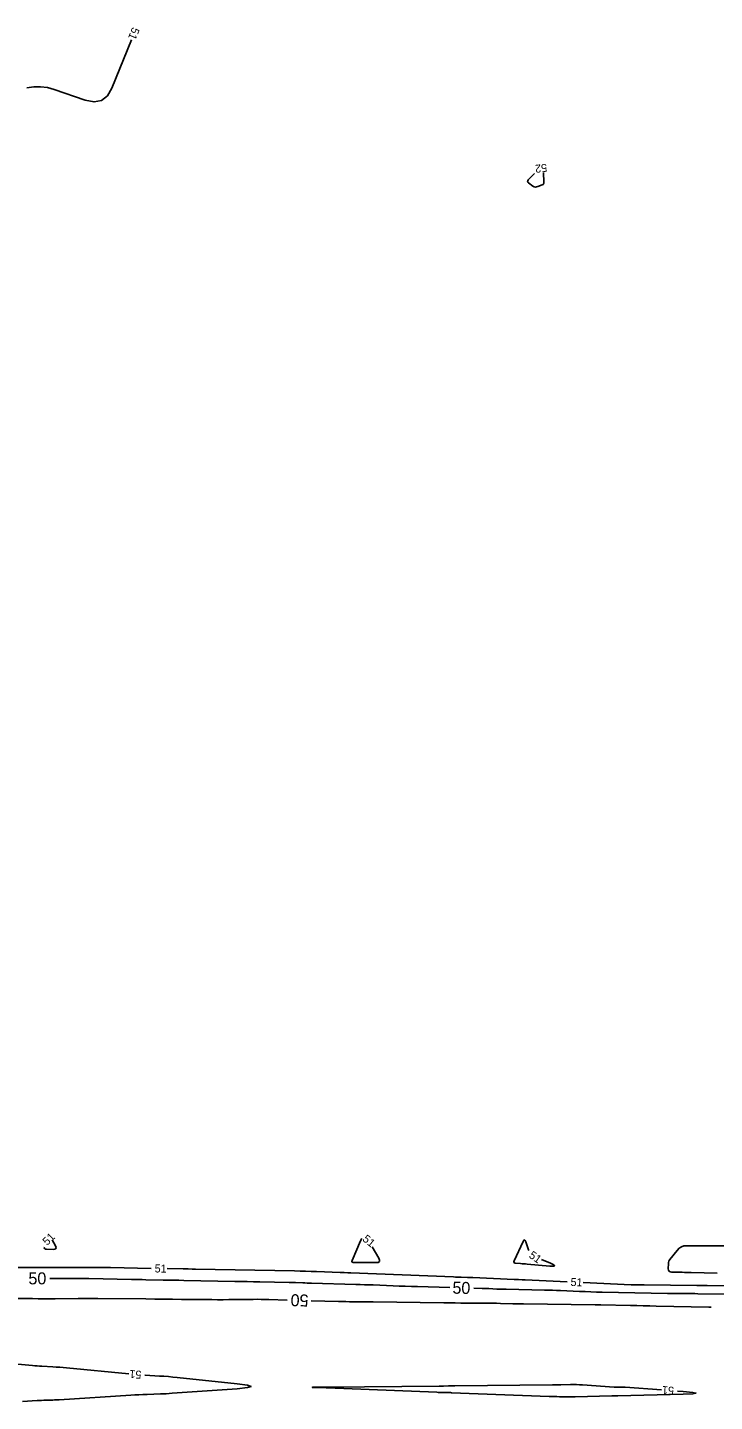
# Model space of a CAD drawing. Extents: x 2384780 to 2405861, y 547869 to 573706.
# Drawn here: x 2397036.7 to 2397208.4, y 553926.4 to 554269.8 of the extents above; entities that cross this region are included whole.
import ezdxf

# ---------------------------------------------------------------- set-up
doc = ezdxf.new("R2010")
doc.units = 0
doc.layers.add('Old_Level_60', color=7, linetype='Continuous')
doc.layers.add('Old_Level_61', color=7, linetype='Continuous')

msp = doc.modelspace()

# ---------------------------------------------------------------- linework, layer by layer
at = {"layer": 'Old_Level_60'}
for points in [[(2397062.7075, 554266.75975), (2397057.80975, 554254.6925), (2397056.68275, 554252.75175), (2397055.19675, 554251.599), (2397053.35175, 554251.2345), (2397051.14775, 554251.65775), (2397043.362, 554254.328), (2397041.68625, 554254.7845), (2397039.9955, 554255.0095), (2397038.28975, 554255.003), (2397036.5695, 554254.76475)], [(2397163.41825, 554233.31375), (2397161.87675, 554231.71875), (2397161.731, 554231.51675), (2397161.69375, 554231.3245), (2397161.76525, 554231.14225), (2397161.94525, 554230.96975)], [(2397161.94525, 554230.96975), (2397163.03875, 554230.18825), (2397163.334, 554230.0235), (2397163.6395, 554229.944), (2397163.955, 554229.94925), (2397164.28075, 554230.04), (2397165.36175, 554230.475), (2397165.563, 554230.58775), (2397165.704, 554230.7395), (2397165.78425, 554230.93025), (2397165.80425, 554231.16025), (2397165.7045, 554233.57375)], [(2397041.4345, 553964.39775), (2397043.14975, 553964.36525), (2397043.5785, 553964.41475), (2397043.815, 553964.58275), (2397043.859, 553964.8695), (2397043.7105, 553965.27475), (2397042.90875, 553966.7965)], [(2397120.28375, 553967.1255), (2397119.915, 553966.493), (2397117.83225, 553961.604), (2397117.77725, 553961.401), (2397117.81, 553961.2555), (2397117.93025, 553961.167), (2397118.13825, 553961.136)], [(2397162.0325, 553964.094), (2397161.94275, 553964.2935), (2397161.26375, 553966.3075), (2397161.11225, 553966.6335), (2397160.94875, 553966.7485), (2397160.77325, 553966.65275), (2397160.5855, 553966.34625), (2397158.31675, 553961.51975), (2397158.2465, 553961.292), (2397158.277, 553961.1225), (2397158.4085, 553961.011), (2397158.6405, 553960.9575)], [(2397040.954, 553964.9215), (2397040.915, 553964.78775), (2397040.9585, 553964.57575), (2397041.13175, 553964.4455), (2397041.4345, 553964.39775)], [(2397118.13825, 553961.136), (2397119.31225, 553961.1245), (2397119.67175, 553961.121), (2397120.03125, 553961.1175), (2397120.39075, 553961.11375), (2397120.75025, 553961.11025), (2397123.8405, 553961.08), (2397124.37775, 553961.1455), (2397124.6655, 553961.3555), (2397124.70375, 553961.7095), (2397124.49225, 553962.20775), (2397122.833, 553965.02275)], [(2397218.64125, 553965.3035), (2397201.4905, 553965.3035), (2397200.78, 553965.23075), (2397200.13925, 553965.013), (2397199.56825, 553964.64975), (2397199.06675, 553964.14125), (2397197.2455, 553961.873), (2397197.08925, 553961.6435), (2397196.9765, 553961.398), (2397196.9075, 553961.13725), (2397196.882, 553960.8605)], [(2397027.50625, 553959.8575), (2397054.6805, 553959.87), (2397054.95475, 553959.8695), (2397055.22875, 553959.8675), (2397055.50275, 553959.86425), (2397055.777, 553959.85975), (2397056.67225, 553959.84275), (2397056.864, 553959.83925), (2397057.056, 553959.83575), (2397057.24775, 553959.83225), (2397057.43975, 553959.82875), (2397067.64875, 553959.64625)], [(2397071.64825, 553959.57475), (2397075.66125, 553959.503), (2397075.96575, 553959.4975), (2397076.2705, 553959.492), (2397076.575, 553959.48625), (2397076.87975, 553959.4805), (2397077.87475, 553959.4615), (2397078.088, 553959.4575), (2397078.30125, 553959.4535), (2397078.5145, 553959.44975), (2397078.72775, 553959.44575), (2397103.4895, 553959.00325), (2397104.8615, 553958.975), (2397106.23325, 553958.93875), (2397107.60475, 553958.895), (2397108.976, 553958.8435), (2397114.84725, 553958.60675), (2397115.111, 553958.5965), (2397115.37475, 553958.587), (2397115.6385, 553958.57825), (2397115.90225, 553958.5705), (2397116.76425, 553958.546), (2397116.94875, 553958.5405), (2397117.1335, 553958.5345), (2397117.318, 553958.528), (2397117.50275, 553958.52075), (2397143.17175, 553957.49125), (2397143.65, 553957.47275), (2397144.1285, 553957.45575), (2397144.607, 553957.4405), (2397145.0855, 553957.4265), (2397146.649, 553957.383), (2397146.98375, 553957.373), (2397147.31875, 553957.3615), (2397147.6535, 553957.3485), (2397147.9885, 553957.33375), (2397158.37425, 553956.85825), (2397158.64875, 553956.8465), (2397158.9235, 553956.83675), (2397159.19825, 553956.829), (2397159.473, 553956.823), (2397160.37075, 553956.807), (2397160.56325, 553956.80275), (2397160.7555, 553956.79725), (2397160.94775, 553956.79025), (2397161.14, 553956.78225), (2397171.588, 553956.29825)], [(2397158.6405, 553960.9575), (2397159.95875, 553960.8435), (2397160.3625, 553960.8085), (2397160.766, 553960.77375), (2397161.1695, 553960.73875), (2397161.573, 553960.704), (2397167.28375, 553960.21), (2397168.1805, 553960.17775), (2397168.5085, 553960.28575), (2397168.26825, 553960.534), (2397167.45925, 553960.922), (2397165.194, 553961.87175)], [(2397196.882, 553960.8605), (2397196.8645, 553959.53325), (2397196.9105, 553959.1765), (2397197.05975, 553958.9195), (2397197.3115, 553958.762), (2397197.6665, 553958.70425), (2397200.3255, 553958.65075), (2397200.8955, 553958.6395), (2397201.46525, 553958.628), (2397202.035, 553958.6165), (2397202.60475, 553958.605), (2397209.04, 553958.476)], [(2397175.5835, 553956.11325), (2397187.61575, 553955.556), (2397187.934, 553955.54225), (2397188.25225, 553955.53075), (2397188.5705, 553955.52175), (2397188.88875, 553955.51475), (2397189.929, 553955.4955), (2397190.15175, 553955.49175), (2397190.37475, 553955.4885), (2397190.5975, 553955.486), (2397190.8205, 553955.484), (2397203.9785, 553955.38575), (2397204.23775, 553955.3835), (2397204.49675, 553955.3805), (2397204.756, 553955.37675), (2397205.01525, 553955.37225), (2397205.86175, 553955.35625), (2397206.04325, 553955.35325), (2397206.22475, 553955.3505), (2397206.40625, 553955.3485), (2397206.5875, 553955.34675), (2397231.6865, 553955.16125)], [(2397062.06025, 553933.286), (2397046.46825, 553934.762), (2397045.623, 553934.83825), (2397044.77725, 553934.907), (2397043.93075, 553934.968), (2397043.08375, 553935.0215), (2397040.316, 553935.18425), (2397039.723, 553935.2215), (2397039.1305, 553935.2635), (2397038.53825, 553935.31025), (2397037.9465, 553935.36175), (2397034.3105, 553935.693)], [(2397035.51575, 553926.35475), (2397039.16175, 553926.57825), (2397039.702, 553926.60925), (2397040.2425, 553926.636), (2397040.783, 553926.6585), (2397041.32375, 553926.67675), (2397043.0905, 553926.72975), (2397043.469, 553926.74275), (2397043.8475, 553926.75875), (2397044.22575, 553926.778), (2397044.60375, 553926.8005), (2397062.51, 553927.93575), (2397063.5355, 553927.997), (2397064.56125, 553928.051), (2397065.5875, 553928.09725), (2397066.614, 553928.13625), (2397069.96775, 553928.25125), (2397070.68625, 553928.27925), (2397071.4045, 553928.31375), (2397072.12225, 553928.355), (2397072.83975, 553928.403), (2397089.1125, 553929.56625), (2397091.72925, 553929.82975), (2397092.60475, 553930.122), (2397091.73925, 553930.443), (2397089.13275, 553930.79275), (2397074.155, 553932.36075), (2397073.0485, 553932.47075), (2397071.94125, 553932.569), (2397070.83275, 553932.65525), (2397069.7235, 553932.73), (2397066.098, 553932.9545), (2397066.0465, 553932.958)], [(2397195.159, 553929.2565), (2397186.125, 553929.934), (2397185.845, 553929.95175), (2397185.565, 553929.963), (2397185.2845, 553929.96775), (2397185.004, 553929.966), (2397184.0875, 553929.9495), (2397183.891, 553929.948), (2397183.69475, 553929.95075), (2397183.49875, 553929.95775), (2397183.30275, 553929.969), (2397175.40825, 553930.502), (2397174.6685, 553930.5445), (2397173.9285, 553930.5715), (2397173.188, 553930.58325), (2397172.447, 553930.5795), (2397170.026, 553930.543), (2397169.50725, 553930.5355), (2397168.9885, 553930.52875), (2397168.46975, 553930.5225), (2397167.951, 553930.517), (2397143.5275, 553930.27025), (2397143.13675, 553930.266), (2397142.746, 553930.2615), (2397142.35525, 553930.2565), (2397141.96475, 553930.251), (2397140.6885, 553930.23225), (2397140.415, 553930.22825), (2397140.1415, 553930.22475), (2397139.868, 553930.22175), (2397139.5945, 553930.21875), (2397111.62975, 553929.9465), (2397111.60825, 553929.9465), (2397111.58675, 553929.947), (2397111.5655, 553929.94775), (2397111.544, 553929.94875), (2397111.47425, 553929.95325), (2397111.45925, 553929.954), (2397111.44425, 553929.9545), (2397111.42925, 553929.95475), (2397111.41425, 553929.95475), (2397108.51525, 553929.91925), (2397108.051, 553929.9095), (2397107.89625, 553929.89575), (2397108.0505, 553929.8775), (2397108.5145, 553929.855)], [(2397108.5145, 553929.855), (2397111.40075, 553929.73975), (2397111.4145, 553929.73925), (2397111.4285, 553929.739), (2397111.4425, 553929.7385), (2397111.4565, 553929.73825), (2397111.502, 553929.73725), (2397111.51175, 553929.737), (2397111.5215, 553929.73675), (2397111.53125, 553929.7365), (2397111.541, 553929.73625), (2397138.99125, 553928.6545), (2397139.35575, 553928.641), (2397139.72025, 553928.6295), (2397140.08475, 553928.6195), (2397140.44925, 553928.61175), (2397141.64025, 553928.58875), (2397141.8955, 553928.58325), (2397142.15075, 553928.5765), (2397142.406, 553928.56875), (2397142.661, 553928.5595), (2397167.1, 553927.63075), (2397167.747, 553927.60775), (2397168.39425, 553927.58775), (2397169.0415, 553927.57075), (2397169.689, 553927.557), (2397171.80375, 553927.51675), (2397172.257, 553927.51075), (2397172.71025, 553927.50975), (2397173.16325, 553927.5135), (2397173.6165, 553927.5225), (2397182.77775, 553927.75475), (2397182.9215, 553927.75875), (2397183.06525, 553927.7635), (2397183.20875, 553927.76875), (2397183.3525, 553927.775), (2397183.822, 553927.79625), (2397183.9225, 553927.8005), (2397184.023, 553927.8045), (2397184.12375, 553927.80775), (2397184.22425, 553927.81025), (2397200.55325, 553928.2105), (2397202.97175, 553928.30975), (2397203.7805, 553928.4495), (2397202.97975, 553928.62975), (2397200.56925, 553928.85075), (2397199.148, 553928.95725)]]:
    msp.add_lwpolyline(points, dxfattribs=at)
at = {"layer": 'Old_Level_61'}
for points in [[(2397142.29375, 553954.851), (2397134.205, 553955.075), (2397132.6725, 553955.12), (2397131.1405, 553955.1695), (2397129.60825, 553955.22375), (2397128.0765, 553955.283), (2397123.0725, 553955.4835), (2397122.00025, 553955.525), (2397120.928, 553955.56325), (2397119.85525, 553955.5985), (2397118.78275, 553955.63025), (2397107.71475, 553955.94375), (2397107.1615, 553955.96025), (2397106.6085, 553955.9785), (2397106.0555, 553955.99825), (2397105.5025, 553956.01975), (2397103.69625, 553956.09275), (2397103.30925, 553956.10725), (2397102.922, 553956.1195), (2397102.535, 553956.12975), (2397102.14775, 553956.13775), (2397094.80525, 553956.269), (2397093.23175, 553956.29725), (2397091.6585, 553956.326), (2397090.085, 553956.35525), (2397088.51175, 553956.385), (2397075.8305, 553956.6265), (2397074.524, 553956.65125), (2397073.21725, 553956.6755), (2397071.91075, 553956.6995), (2397070.604, 553956.723), (2397066.3355, 553956.79925), (2397065.421, 553956.81575), (2397064.50625, 553956.8325), (2397063.59175, 553956.8495), (2397062.677, 553956.86675), (2397052.096, 553957.0675), (2397050.005, 553957.102), (2397047.91375, 553957.1265), (2397045.82275, 553957.14075), (2397043.7315, 553957.145), (2397042.324, 553957.14425)], [(2397031.33575, 553952.14775), (2397037.94625, 553952.06475), (2397039.36275, 553952.0505), (2397040.77925, 553952.044), (2397042.196, 553952.04475), (2397043.6125, 553952.053), (2397049.3505, 553952.101), (2397050.58025, 553952.10875), (2397051.80975, 553952.11075), (2397053.0395, 553952.10725), (2397054.269, 553952.09825), (2397066.304, 553951.9825), (2397068.535, 553951.96125), (2397070.76575, 553951.93975), (2397072.9965, 553951.91825), (2397075.22725, 553951.897), (2397082.80075, 553951.82425), (2397084.21925, 553951.8145), (2397085.6375, 553951.81275), (2397087.056, 553951.81875), (2397088.47425, 553951.8325), (2397093.10775, 553951.89075), (2397094.1005, 553951.898), (2397095.09325, 553951.89525), (2397096.086, 553951.88225), (2397097.0785, 553951.859), (2397101.59125, 553951.7305)], [(2397217.346, 553953.06725), (2397204.25175, 553953.312), (2397203.499, 553953.325), (2397202.746, 553953.336), (2397201.993, 553953.34475), (2397201.24, 553953.3515), (2397198.78025, 553953.36975), (2397198.25325, 553953.3745), (2397197.72625, 553953.3805), (2397197.19925, 553953.38825), (2397196.67225, 553953.397), (2397180.36525, 553953.697), (2397178.93275, 553953.72825), (2397177.50075, 553953.76975), (2397176.069, 553953.821), (2397174.63775, 553953.88225), (2397169.96225, 553954.09875), (2397168.96025, 553954.14175), (2397167.958, 553954.1775), (2397166.95575, 553954.20625), (2397165.953, 553954.22775), (2397156.3665, 553954.401), (2397155.77125, 553954.41375), (2397155.17625, 553954.4305), (2397154.58125, 553954.45175), (2397153.9865, 553954.47675), (2397152.0435, 553954.56575), (2397151.62725, 553954.584), (2397151.21075, 553954.60025), (2397150.79425, 553954.6145), (2397150.37775, 553954.627), (2397148.29125, 553954.68475)], [(2397107.58875, 553951.56), (2397114.4645, 553951.36425), (2397115.38475, 553951.3405), (2397116.30525, 553951.3215), (2397117.226, 553951.30725), (2397118.1465, 553951.298), (2397122.27575, 553951.267), (2397122.3595, 553951.266), (2397122.44325, 553951.26475), (2397122.52675, 553951.263), (2397122.6105, 553951.26075), (2397122.884, 553951.25225), (2397122.9425, 553951.25075), (2397123.001, 553951.24925), (2397123.05975, 553951.24825), (2397123.11825, 553951.24725), (2397140.79825, 553951.0255), (2397142.208, 553951.00875), (2397143.61775, 553950.994), (2397145.02725, 553950.98125), (2397146.437, 553950.97075), (2397151.10775, 553950.9385), (2397152.06175, 553950.93), (2397153.0155, 553950.918), (2397153.96925, 553950.902), (2397154.92325, 553950.88225), (2397158.03875, 553950.81175), (2397158.7065, 553950.7975), (2397159.374, 553950.785), (2397160.04175, 553950.774), (2397160.7095, 553950.76475), (2397178.5535, 553950.54025), (2397178.696, 553950.5385), (2397178.8385, 553950.53675), (2397178.981, 553950.53475), (2397179.1235, 553950.533), (2397179.589, 553950.52725), (2397179.68875, 553950.52575), (2397179.7885, 553950.52425), (2397179.88825, 553950.52225), (2397179.988, 553950.52025), (2397187.436, 553950.35375), (2397189.03225, 553950.3185), (2397190.62825, 553950.2845), (2397192.22425, 553950.25175), (2397193.8205, 553950.22), (2397207.002, 553949.962), (2397207.57425, 553949.95125)]]:
    msp.add_lwpolyline(points, dxfattribs=at)

# ---------------------------------------------------------------- texts
at = {"layer": 'Old_Level_60'}
for s, rotation, p in [('51', 247.9095861, (2397062.9595, 554270.03975)), ('52', 186.4908083, (2397166.44675, 554235.784)), ('51', 43.8081278, (2397041.62625, 553965.24725)), ('51', 320.480525, (2397120.2915, 553966.68575)), ('51', 324.8968944, (2397161.8565, 553962.49875)), ('51', 358.9760694, (2397068.497, 553958.631)), ('51', 357.3482278, (2397172.407, 553955.25925)), ('51', 175.2959861, (2397065.26375, 553934.00775)), ('51', 175.7103778, (2397198.35875, 553930.01925))]:
    msp.add_text(s, height=2, rotation=rotation, dxfattribs=at).set_placement(p)
at = {"layer": 'Old_Level_61'}
for rotation, p in [(0.0087806, (2397036.96225, 553955.6425)), (358.4130139, (2397142.89, 553953.334)), (178.3696694, (2397106.99375, 553953.0775))]:
    msp.add_text('50', height=3, rotation=rotation, dxfattribs=at).set_placement(p)

doc.saveas('drawing.dxf')
